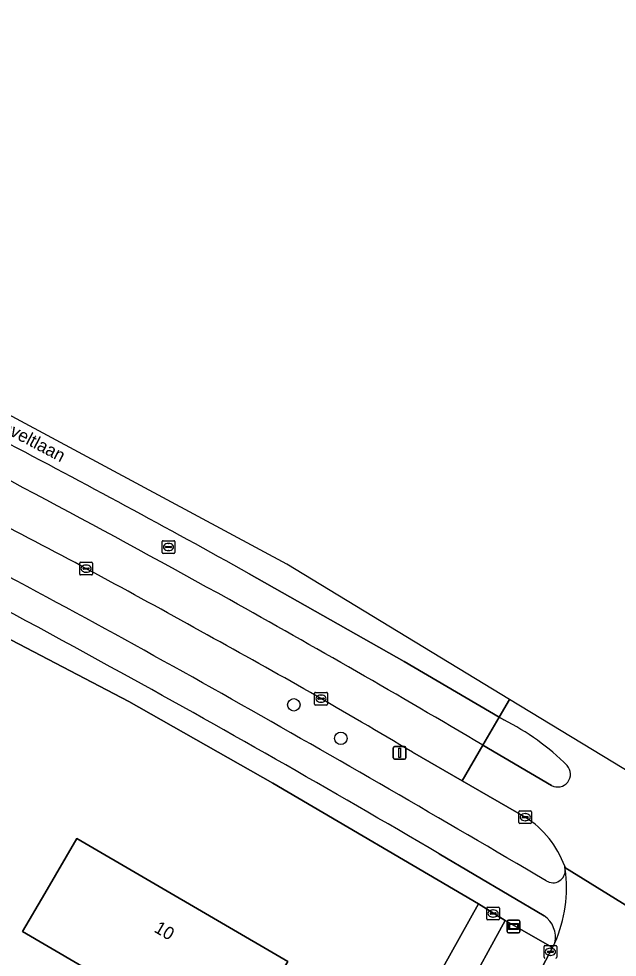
# Model space of a CAD drawing. Extents: x 162417 to 163722, y 384268 to 385417.
# Drawn here: x 163271.6 to 163318.6, y 385298 to 385371.6 of the extents above; entities that cross this region are included whole.
import ezdxf

# ---------------------------------------------------------------- set-up
doc = ezdxf.new("R2010")
doc.units = 0
for name, color, linetype in [('IMGEO_Berm_groen', 7, 'Continuous'), ('IMGEO_Boom', 7, 'Continuous'), ('IMGEO_Brandkraan', 7, 'Continuous'), ('IMGEO_Erf', 7, 'Continuous'), ('IMGEO_Fietspad_open', 7, 'Continuous'), ('IMGEO_Kolk', 7, 'Continuous'), ('IMGEO_Lichtmast', 7, 'Continuous'), ('IMGEO_Openbare_ruimte_label', 7, 'Continuous'), ('IMGEO_Pand', 7, 'Continuous'), ('IMGEO_Pand_nummerreeks', 7, 'Continuous'), ('IMGEO_Rijbaan_lokaal_gesloten', 7, 'Continuous'), ('IMGEO_Rioolput', 7, 'Continuous'), ('IMGEO_Verkeerseiland_open', 7, 'Continuous'), ('IMGEO_Voetpad_open', 7, 'Continuous'), ('IMGEO_Wegwijzer', 7, 'Continuous')]:
    doc.layers.add(name, color=color, linetype=linetype)

msp = doc.modelspace()

# ---------------------------------------------------------------- linework, layer by layer
at = {"layer": 'IMGEO_Berm_groen'}
for points in [[(163308.028, 385314.652), (163309.313, 385316.847), (163301.868, 385321.199), (163289.721, 385328.084)], [(163311.364, 385308.994), (163306.412, 385311.848), (163302.527, 385314.087)], [(163314.491, 385304.919), (163314.472, 385305.041), (163314.453, 385305.162)]]:
    msp.add_lwpolyline(points, dxfattribs=at)
msp.add_lwpolyline([(163313.505, 385298.773), (163309.797, 385300.886), (163306.522, 385294.944), (163306.267, 385294.481), (163310.144, 385292.344), (163310.395, 385292.801), (163310.887, 385293.803)], close=True, dxfattribs=at)
for centre, radius, start, end in [((162780.756, 384411.16), 1046.18, 60.986906, 62.777614), ((162832.495, 384505.225), 941.357, 60.941053, 62.284021), ((163022.094, 384852.214), 540.166, 60.70323, 62.70676), ((162868.056, 384573.863), 854.84, 60.5517, 62.420278), ((162865.637, 384566.84), 868.869, 59.392246, 60.902658), ((163050.012, 384890.752), 492.926, 59.1843, 61.34126), ((162494.5, 383915.212), 1612.048, 59.48663, 60.49931), ((163307.255, 385302.52), 7.668, 20.15185, 57.59318), ((163313.526, 385304.825), 0.97, 237.26183, 5.56619)]:
    msp.add_arc(centre, radius, start, end, dxfattribs=at)
at = {"layer": 'IMGEO_Boom'}
for centre in [(163293.217, 385317.802), (163296.899, 385315.177)]:
    msp.add_circle(centre, 0.489, dxfattribs=at)
at = {"layer": 'IMGEO_Brandkraan'}
for p, q in [((163308.339, 385301.018), (163308.339, 385301.87)), ((163308.414, 385301.944), (163309.266, 385301.944)), ((163308.827, 385301.724), (163308.852, 385301.724)), ((163309.34, 385301.87), (163309.34, 385301.018)), ((163309.266, 385300.944), (163308.414, 385300.944)), ((163308.598, 385301.438), (163308.598, 385301.45)), ((163309.036, 385301.401), (163308.638, 385301.401)), ((163308.641, 385301.487), (163309.039, 385301.487)), ((163308.85, 385301.164), (163308.825, 385301.164)), ((163309.082, 385301.45), (163309.082, 385301.438))]:
    msp.add_line(p, q, dxfattribs=at)
for points in [[(163308.339, 385301.018), (163308.339, 385301.87)], [(163308.414, 385301.944), (163309.266, 385301.944)], [(163309.34, 385301.87), (163309.34, 385301.018)], [(163309.266, 385300.944), (163308.414, 385300.944)]]:
    msp.add_lwpolyline(points, dxfattribs=at)
for centre, radius, start, end in [((163308.416, 385301.868), 0.0765, 91.55205, 178.44795), ((163308.416, 385301.868), 0.0765, 91.55205, 178.44795), ((163309.264, 385301.868), 0.0765, 1.55205, 88.44795), ((163309.264, 385301.868), 0.0765, 1.55205, 88.44795), ((163308.416, 385301.02), 0.0765, 181.55205, 268.44795), ((163308.416, 385301.02), 0.0765, 181.55205, 268.44795), ((163308.638, 385301.447), 0.0403, 85.87752, 175.75265), ((163308.635, 385301.437), 0.0366, 178.93798, 274.71019), ((163309.039, 385301.444), 0.043, 264.86636, 352.45326), ((163309.043, 385301.449), 0.0386, 1.73085, 96.63898), ((163309.264, 385301.02), 0.0765, 271.55205, 358.44795), ((163309.264, 385301.02), 0.0765, 271.55205, 358.44795)]:
    msp.add_arc(centre, radius, start, end, dxfattribs=at)
for centre, major_axis, ratio, start_param, end_param in [((163308.826, 385301.444), (-0.387, 0.002), 0.722429, 4.712389, 7.853982), ((163308.851, 385301.444), (-0.39, 0.002), 0.717154, 1.570796, 4.712389)]:
    msp.add_ellipse(centre, major_axis=major_axis, ratio=ratio, start_param=start_param, end_param=end_param, dxfattribs=at)
at = {"layer": 'IMGEO_Erf'}
msp.add_lwpolyline([(163184.131, 385283.914), (163230.586, 385266.263), (163272.829, 385250), (163277.559, 385248.179), (163278.574, 385250), (163307.686, 385302.216), (163291.557, 385311.67), (163280.277, 385318.062), (163247.492, 385335.181), (163246.263, 385335.823), (163212.847, 385351.737), (163184.213, 385364.005), (163174.141, 385368.012), (163167.217, 385370.454)], dxfattribs=at)
msp.add_lwpolyline([(163271.934, 385300.031), (163273.678, 385303.02), (163276.197, 385307.338), (163292.739, 385297.685), (163292.512, 385297.296), (163288.42, 385290.282), (163292.911, 385287.661), (163284.217, 385272.761), (163279.899, 385275.28), (163276.875, 385277.044), (163277, 385277.259), (163277.431, 385277.007), (163284.546, 385289.202), (163281.738, 385290.839), (163283.249, 385293.43)], close=True, dxfattribs=at)
at = {"layer": 'IMGEO_Fietspad_open'}
msp.add_lwpolyline([(163304.619, 385306.123), (163312.854, 385301.262)], dxfattribs=at)
for centre, radius, start, end in [((162861.635, 384564.02), 864.147, 61.133149, 63.416417), ((162868.056, 384573.863), 854.84, 60.5517, 62.420278), ((162780.171, 384413.91), 1034.935, 59.552708, 61.195582), ((162494.5, 383915.212), 1612.048, 59.48663, 60.49931), ((163313.526, 385304.825), 0.97, 237.26183, 5.56619), ((163303.98, 385303.453), 10.613, 336.10375, 7.93948), ((163311.696, 385299.589), 2.035, 347.6424, 55.29343)]:
    msp.add_arc(centre, radius, start, end, dxfattribs=at)
at = {"layer": 'IMGEO_Kolk'}
for p, q in [((163276.423, 385328.064), (163276.423, 385328.916)), ((163276.498, 385328.99), (163277.35, 385328.99)), ((163276.911, 385328.77), (163276.936, 385328.77)), ((163277.424, 385328.916), (163277.424, 385328.064)), ((163276.682, 385328.484), (163276.682, 385328.496)), ((163277.12, 385328.447), (163276.722, 385328.447)), ((163276.725, 385328.533), (163277.123, 385328.533)), ((163276.934, 385328.21), (163276.909, 385328.21)), ((163277.166, 385328.496), (163277.166, 385328.484)), ((163277.35, 385327.99), (163276.498, 385327.99)), ((163294.848, 385317.859), (163294.848, 385318.711)), ((163294.923, 385318.785), (163295.775, 385318.785)), ((163295.336, 385318.565), (163295.361, 385318.565)), ((163295.849, 385318.711), (163295.849, 385317.859)), ((163295.775, 385317.785), (163294.923, 385317.785)), ((163295.107, 385318.279), (163295.107, 385318.291)), ((163295.545, 385318.242), (163295.147, 385318.242)), ((163295.15, 385318.328), (163295.548, 385318.328)), ((163295.359, 385318.005), (163295.334, 385318.005)), ((163295.591, 385318.291), (163295.591, 385318.279)), ((163310.859, 385308.569), (163310.859, 385309.421)), ((163310.934, 385309.495), (163311.786, 385309.495)), ((163311.118, 385308.989), (163311.118, 385309.001)), ((163311.556, 385308.952), (163311.158, 385308.952)), ((163311.161, 385309.038), (163311.559, 385309.038)), ((163311.347, 385309.275), (163311.372, 385309.275)), ((163311.602, 385309.001), (163311.602, 385308.989)), ((163311.86, 385309.421), (163311.86, 385308.569)), ((163311.786, 385308.495), (163310.934, 385308.495)), ((163311.37, 385308.715), (163311.345, 385308.715)), ((163312.835, 385298.017), (163312.835, 385298.869)), ((163312.91, 385298.943), (163313.762, 385298.943)), ((163313.323, 385298.723), (163313.348, 385298.723)), ((163313.836, 385298.869), (163313.836, 385298.017)), ((163313.094, 385298.437), (163313.094, 385298.449)), ((163313.532, 385298.4), (163313.134, 385298.4)), ((163313.137, 385298.486), (163313.535, 385298.486)), ((163313.346, 385298.163), (163313.321, 385298.163)), ((163313.578, 385298.449), (163313.578, 385298.437))]:
    msp.add_line(p, q, dxfattribs=at)
for points in [[(163276.423, 385328.064), (163276.423, 385328.916)], [(163276.498, 385328.99), (163277.35, 385328.99)], [(163277.424, 385328.916), (163277.424, 385328.064)], [(163277.35, 385327.99), (163276.498, 385327.99)], [(163294.848, 385317.859), (163294.848, 385318.711)], [(163294.923, 385318.785), (163295.775, 385318.785)], [(163295.849, 385318.711), (163295.849, 385317.859)], [(163295.775, 385317.785), (163294.923, 385317.785)], [(163310.859, 385308.569), (163310.859, 385309.421)], [(163310.934, 385309.495), (163311.786, 385309.495)], [(163311.86, 385309.421), (163311.86, 385308.569)], [(163311.786, 385308.495), (163310.934, 385308.495)], [(163312.835, 385298.017), (163312.835, 385298.869)], [(163312.91, 385298.943), (163313.762, 385298.943)], [(163313.836, 385298.869), (163313.836, 385298.017)]]:
    msp.add_lwpolyline(points, dxfattribs=at)
for centre, radius, start, end in [((163276.5, 385328.914), 0.0765, 91.55205, 178.44795), ((163276.5, 385328.914), 0.0765, 91.55205, 178.44795), ((163277.348, 385328.914), 0.0765, 1.55205, 88.44795), ((163277.348, 385328.914), 0.0765, 1.55205, 88.44795), ((163276.5, 385328.066), 0.0765, 181.55205, 268.44795), ((163276.5, 385328.066), 0.0765, 181.55205, 268.44795), ((163276.722, 385328.493), 0.0403, 85.87752, 175.75265), ((163276.719, 385328.483), 0.0366, 178.93798, 274.71019), ((163277.123, 385328.49), 0.043, 264.86636, 352.45326), ((163277.127, 385328.495), 0.0386, 1.73085, 96.63898), ((163277.348, 385328.066), 0.0765, 271.55205, 358.44795), ((163277.348, 385328.066), 0.0765, 271.55205, 358.44795), ((163294.925, 385318.709), 0.0765, 91.55205, 178.44795), ((163294.925, 385318.709), 0.0765, 91.55205, 178.44795), ((163295.773, 385318.709), 0.0765, 1.55205, 88.44795), ((163295.773, 385318.709), 0.0765, 1.55205, 88.44795), ((163294.925, 385317.861), 0.0765, 181.55205, 268.44795), ((163294.925, 385317.861), 0.0765, 181.55205, 268.44795), ((163295.147, 385318.288), 0.0403, 85.87752, 175.75265), ((163295.144, 385318.278), 0.0366, 178.93798, 274.71019), ((163295.548, 385318.285), 0.043, 264.86636, 352.45326), ((163295.552, 385318.29), 0.0386, 1.73085, 96.63898), ((163295.773, 385317.861), 0.0765, 271.55205, 358.44795), ((163295.773, 385317.861), 0.0765, 271.55205, 358.44795), ((163310.936, 385309.419), 0.0765, 91.55205, 178.44795), ((163310.936, 385309.419), 0.0765, 91.55205, 178.44795), ((163311.158, 385308.998), 0.0403, 85.87752, 175.75265), ((163311.155, 385308.988), 0.0366, 178.93798, 274.71019), ((163311.559, 385308.995), 0.043, 264.86636, 352.45326), ((163311.563, 385309), 0.0386, 1.73085, 96.63898), ((163311.784, 385309.419), 0.0765, 1.55205, 88.44795), ((163311.784, 385309.419), 0.0765, 1.55205, 88.44795), ((163310.936, 385308.571), 0.0765, 181.55205, 268.44795), ((163310.936, 385308.571), 0.0765, 181.55205, 268.44795), ((163311.784, 385308.571), 0.0765, 271.55205, 358.44795), ((163311.784, 385308.571), 0.0765, 271.55205, 358.44795), ((163312.912, 385298.867), 0.0765, 91.55205, 178.44795), ((163312.912, 385298.867), 0.0765, 91.55205, 178.44795), ((163313.76, 385298.867), 0.0765, 1.55205, 88.44795), ((163313.76, 385298.867), 0.0765, 1.55205, 88.44795), ((163312.912, 385298.019), 0.0765, 181.55205, 268.44795), ((163312.912, 385298.019), 0.0765, 181.55205, 268.44795), ((163313.134, 385298.446), 0.0403, 85.87752, 175.75265), ((163313.131, 385298.436), 0.0366, 178.93798, 274.71019), ((163313.535, 385298.443), 0.043, 264.86636, 352.45326), ((163313.539, 385298.448), 0.0386, 1.73085, 96.63898), ((163313.76, 385298.019), 0.0765, 271.55205, 358.44795), ((163313.76, 385298.019), 0.0765, 271.55205, 358.44795)]:
    msp.add_arc(centre, radius, start, end, dxfattribs=at)
for centre, major_axis, ratio, start_param, end_param in [((163276.91, 385328.49), (-0.387, 0.002), 0.722429, 4.712389, 7.853982), ((163276.935, 385328.49), (-0.39, 0.002), 0.717154, 1.570796, 4.712389), ((163295.335, 385318.285), (-0.387, 0.002), 0.722429, 4.712389, 7.853982), ((163295.36, 385318.285), (-0.39, 0.002), 0.717154, 1.570796, 4.712389), ((163311.346, 385308.995), (-0.387, 0.002), 0.722429, 4.712389, 7.853982), ((163311.371, 385308.995), (-0.39, 0.002), 0.717154, 1.570796, 4.712389), ((163313.322, 385298.443), (-0.387, 0.002), 0.722429, 4.712389, 7.853982), ((163313.347, 385298.443), (-0.39, 0.002), 0.717154, 1.570796, 4.712389)]:
    msp.add_ellipse(centre, major_axis=major_axis, ratio=ratio, start_param=start_param, end_param=end_param, dxfattribs=at)
at = {"layer": 'IMGEO_Lichtmast'}
for p, q in [((163301.016, 385313.644), (163301.016, 385314.444)), ((163301.016, 385314.444), (163301.016, 385313.644)), ((163301.116, 385314.544), (163301.906, 385314.544)), ((163301.906, 385314.544), (163301.116, 385314.544)), ((163302.006, 385314.444), (163302.006, 385313.644)), ((163302.006, 385313.644), (163302.006, 385314.444)), ((163301.906, 385313.544), (163301.116, 385313.544)), ((163301.116, 385313.544), (163301.906, 385313.544))]:
    msp.add_line(p, q, dxfattribs=at)
msp.add_lwpolyline([(163301.436, 385314.419), (163301.586, 385314.419), (163301.586, 385313.669), (163301.436, 385313.669), (163301.436, 385314.419)], dxfattribs=at)
for centre, start, end in [((163301.116, 385314.444), 90, 180), ((163301.116, 385314.444), 90, 180), ((163301.906, 385314.444), 0, 90), ((163301.906, 385314.444), 360, 90), ((163301.116, 385313.644), 180, 270), ((163301.116, 385313.644), 180, 270), ((163301.906, 385313.644), 270, 0), ((163301.906, 385313.644), 270, 0)]:
    msp.add_arc(centre, 0.1, start, end, dxfattribs=at)
at = {"layer": 'IMGEO_Pand'}
msp.add_lwpolyline([(163271.934, 385300.031), (163283.249, 385293.43), (163281.738, 385290.839), (163284.546, 385289.202), (163277.431, 385277.007), (163277, 385277.259), (163276.875, 385277.044), (163279.899, 385275.28), (163284.217, 385272.761), (163292.911, 385287.661), (163288.42, 385290.282), (163292.512, 385297.296), (163292.739, 385297.685), (163276.197, 385307.338), (163273.678, 385303.02)], close=True, dxfattribs=at)
at = {"layer": 'IMGEO_Rijbaan_lokaal_gesloten'}
for points in [[(163310.131, 385318.231), (163292.671, 385328.838), (163266.908, 385342.671), (163197.766, 385374.695), (163178.834, 385382.11), (163166.998, 385386.746), (163118.125, 385400.011), (163092.741, 385403.99), (163065.084, 385406.643), (163006.365, 385411.869), (162996.163, 385412.347), (162996.066, 385411.17), (163000.376, 385410.814), (163003.736, 385410.526), (163011.975, 385409.863), (163051.344, 385406.629)], [(163289.721, 385328.084), (163301.868, 385321.199), (163309.313, 385316.847), (163310.131, 385318.231)], [(163337.326, 385301.29), (163331.238, 385305.408), (163310.131, 385318.231), (163309.313, 385316.847), (163309.678, 385316.628)], [(163302.527, 385314.087), (163306.412, 385311.848), (163308.028, 385314.652)], [(163313.425, 385311.485), (163308.028, 385314.652), (163306.412, 385311.848), (163311.364, 385308.994)], [(163314.453, 385305.162), (163314.472, 385305.041), (163324.953, 385298.569), (163325.231, 385298.398)], [(163324.953, 385298.569), (163314.472, 385305.041), (163314.491, 385304.919)], [(163313.683, 385299.154), (163313.505, 385298.773), (163310.887, 385293.803), (163310.395, 385292.801), (163310.144, 385292.344), (163306.692, 385286.048), (163306.445, 385285.606), (163301.538, 385276.816), (163307.496, 385273.57), (163311.438, 385280.665), (163311.932, 385281.554), (163313.748, 385284.822), (163314.257, 385285.753), (163317.937, 385292.488), (163319.219, 385294.694)]]:
    msp.add_lwpolyline(points, dxfattribs=at)
for centre, radius, start, end in [((162780.756, 384411.16), 1046.18, 60.986906, 62.777614), ((162832.495, 384505.225), 941.357, 60.941053, 62.284021), ((163022.094, 384852.214), 540.166, 60.70323, 62.70676), ((162865.637, 384566.84), 868.869, 59.392246, 60.902658), ((163050.012, 384890.752), 492.926, 59.1843, 61.34126), ((163301.202, 385299.635), 18.989, 44.89772, 63.48839), ((163313.903, 385312.369), 1.005, 241.59591, 41.77119), ((163307.255, 385302.52), 7.668, 20.15185, 57.59318), ((163303.98, 385303.453), 10.613, 336.10375, 7.93948)]:
    msp.add_arc(centre, radius, start, end, dxfattribs=at)
at = {"layer": 'IMGEO_Rioolput'}
for p, q in [((163282.886, 385329.751), (163282.886, 385330.603)), ((163282.961, 385330.677), (163283.813, 385330.677)), ((163283.188, 385330.22), (163283.586, 385330.22)), ((163283.374, 385330.457), (163283.399, 385330.457)), ((163283.887, 385330.603), (163283.887, 385329.751)), ((163283.813, 385329.677), (163282.961, 385329.677)), ((163283.145, 385330.171), (163283.145, 385330.183)), ((163283.583, 385330.134), (163283.185, 385330.134)), ((163283.397, 385329.897), (163283.372, 385329.897)), ((163283.629, 385330.183), (163283.629, 385330.171))]:
    msp.add_line(p, q, dxfattribs=at)
for points in [[(163282.886, 385329.751), (163282.886, 385330.603)], [(163282.961, 385330.677), (163283.813, 385330.677)], [(163283.887, 385330.603), (163283.887, 385329.751)], [(163283.813, 385329.677), (163282.961, 385329.677)]]:
    msp.add_lwpolyline(points, dxfattribs=at)
for centre, radius, start, end in [((163282.963, 385330.601), 0.0765, 91.55205, 178.44795), ((163282.963, 385330.601), 0.0765, 91.55205, 178.44795), ((163283.185, 385330.18), 0.0403, 85.87752, 175.75265), ((163283.59, 385330.182), 0.0386, 1.73085, 96.63898), ((163283.811, 385330.601), 0.0765, 1.55205, 88.44795), ((163283.811, 385330.601), 0.0765, 1.55205, 88.44795), ((163282.963, 385329.753), 0.0765, 181.55205, 268.44795), ((163282.963, 385329.753), 0.0765, 181.55205, 268.44795), ((163283.182, 385330.17), 0.0366, 178.93798, 274.71019), ((163283.586, 385330.177), 0.043, 264.86636, 352.45326), ((163283.811, 385329.753), 0.0765, 271.55205, 358.44795), ((163283.811, 385329.753), 0.0765, 271.55205, 358.44795)]:
    msp.add_arc(centre, radius, start, end, dxfattribs=at)
for centre, major_axis, ratio, start_param, end_param in [((163283.373, 385330.177), (-0.387, 0.002), 0.722429, 4.712389, 7.853982), ((163283.398, 385330.177), (-0.39, 0.002), 0.717154, 1.570796, 4.712389)]:
    msp.add_ellipse(centre, major_axis=major_axis, ratio=ratio, start_param=start_param, end_param=end_param, dxfattribs=at)
at = {"layer": 'IMGEO_Verkeerseiland_open'}
msp.add_lwpolyline([(163309.678, 385316.628), (163309.313, 385316.847), (163308.028, 385314.652), (163313.425, 385311.485)], dxfattribs=at)
for centre, radius, start, end in [((163301.202, 385299.635), 18.989, 44.89772, 63.48839), ((163313.903, 385312.369), 1.005, 241.59591, 41.77119)]:
    msp.add_arc(centre, radius, start, end, dxfattribs=at)
at = {"layer": 'IMGEO_Voetpad_open'}
for points in [[(163112.577, 385385.054), (163121.666, 385383.322), (163124.439, 385382.725), (163125.091, 385382.578), (163137.48, 385379.776), (163144.835, 385377.681), (163154.611, 385374.573), (163167.217, 385370.454), (163174.141, 385368.012), (163184.213, 385364.005), (163212.847, 385351.737), (163246.263, 385335.823), (163247.492, 385335.181), (163280.277, 385318.062), (163291.557, 385311.67), (163307.686, 385302.216), (163309.797, 385300.886), (163313.505, 385298.773), (163313.683, 385299.154)], [(163312.854, 385301.262), (163304.619, 385306.123)]]:
    msp.add_lwpolyline(points, dxfattribs=at)
msp.add_lwpolyline([(163306.267, 385294.481), (163306.522, 385294.944), (163309.797, 385300.886), (163307.686, 385302.216), (163278.574, 385250), (163277.559, 385248.179), (163279.966, 385247.222), (163281.514, 385250), (163302.53, 385287.792), (163306.445, 385285.606), (163306.692, 385286.048), (163310.144, 385292.344)], close=True, dxfattribs=at)
for centre, radius, start, end in [((162861.635, 384564.02), 864.147, 61.133149, 63.416417), ((162780.171, 384413.91), 1034.935, 59.552708, 61.195582), ((163311.696, 385299.589), 2.035, 347.6424, 55.29343)]:
    msp.add_arc(centre, radius, start, end, dxfattribs=at)
at = {"layer": 'IMGEO_Wegwijzer'}
for p, q in [((163309.949, 385300.026), (163309.949, 385300.826)), ((163309.949, 385300.826), (163309.949, 385300.026)), ((163310.049, 385300.926), (163310.839, 385300.926)), ((163310.839, 385300.926), (163310.049, 385300.926)), ((163310.939, 385300.826), (163310.939, 385300.026)), ((163310.939, 385300.026), (163310.939, 385300.826)), ((163310.839, 385299.926), (163310.049, 385299.926)), ((163310.049, 385299.926), (163310.839, 385299.926))]:
    msp.add_line(p, q, dxfattribs=at)
for points in [[(163310.05, 385300.658), (163310.838, 385300.658), (163310.838, 385300.194), (163310.05, 385300.194), (163310.05, 385300.658)], [(163310.115, 385300.593), (163310.115, 385300.259), (163310.773, 385300.259), (163310.773, 385300.593), (163310.115, 385300.593)]]:
    msp.add_lwpolyline(points, dxfattribs=at)
for centre, start, end in [((163310.049, 385300.826), 90, 180), ((163310.049, 385300.826), 90, 180), ((163310.839, 385300.826), 0, 90), ((163310.839, 385300.826), 360, 90), ((163310.049, 385300.026), 180, 270), ((163310.049, 385300.026), 180, 270), ((163310.839, 385300.026), 270, 0), ((163310.839, 385300.026), 270, 0)]:
    msp.add_arc(centre, 0.1, start, end, dxfattribs=at)

# ---------------------------------------------------------------- texts
at = {"layer": 'IMGEO_Openbare_ruimte_label'}
msp.add_text('van Oldenbarneveltlaan', height=1, rotation=332.2815, dxfattribs=at).set_placement((163262.452, 385343.38))
at = {"layer": 'IMGEO_Pand_nummerreeks'}
msp.add_text('10', height=1, rotation=329.73452, dxfattribs=at).set_placement((163282.182, 385300.048))

doc.saveas('drawing.dxf')
